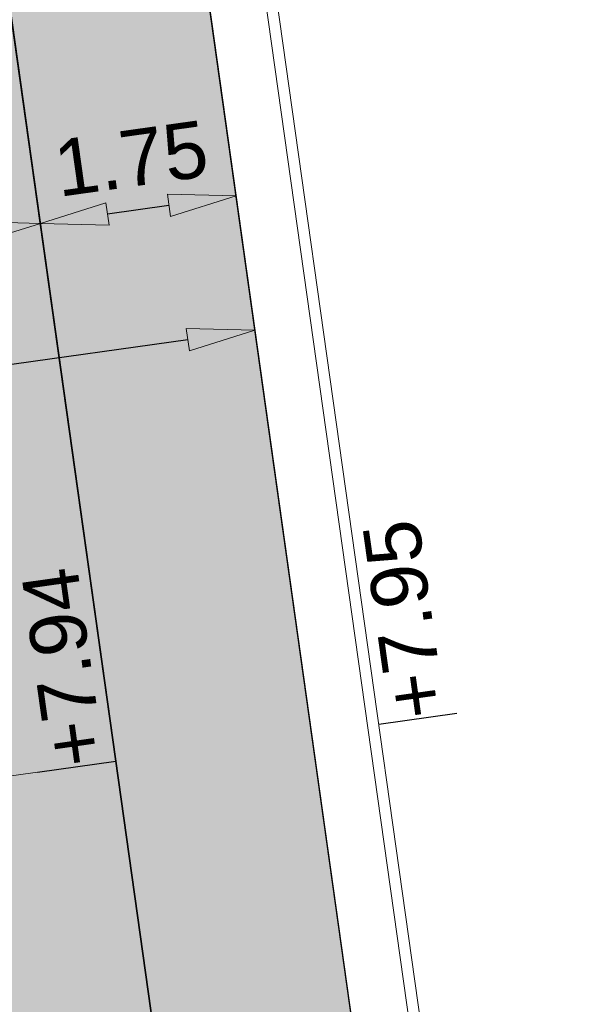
# Model space of a CAD drawing. Extents: x 98477 to 100410, y 398052 to 398969.
# Tile 311 of 374: x 98791.36 to 98796.46, y 398452.32 to 398461.04. Entities that reach past the tile are written whole.
import ezdxf
from ezdxf.enums import TextEntityAlignment as Align

# ---------------------------------------------------------------- set-up
doc = ezdxf.new("R2010")
doc.units = 0
doc.linetypes.add('AL-NUTSTRACE', pattern=[17, 5, -3.5, 0, -3.5, 5])
for name, color, linetype, lineweight in [('N-KO-kantbegrenzing grondwerk', 70, 'Continuous', 25), ('N-KO-kantverharding', 2, 'Continuous', 25), ("N-VH-arcering 'MAT' grijs 251", 251, 'Continuous', 18), ('N-VH-arcering printbeton', 8, 'Continuous', 9), ('X-AL-hoogtelijn - Niv 1', 1, 'AL-HOOGTELIJN', 18), ('X-AL-maatvoering VERWERKT', 180, 'Continuous', 18), ('X-AL-nutstrace VERWERKT', 252, 'AL-NUTSTRACE', 18), ('X-AL-planthoogte VERWERKT', 180, 'Continuous', 25)]:
    doc.layers.add(name, color=color, linetype=linetype, lineweight=lineweight)
doc.layers.add('X-AL-contourlijnen', color=30, linetype='Continuous', plot=False)
doc.layers.add('X-AL-hulplijn', color=30, linetype='Continuous', plot=False)
doc.styles.add('CS Annotative', font='arial.ttf')
doc.styles.get("Standard").update_dxf_attribs({"font": 'txt.shx'})
doc.linetypes.add('AL-HOOGTELIJN', pattern='A,10,-1.5,["H",Standard,S=0.9,R=0,X=-0.3,Y=-0.45],-1.5,30', length=43)
doc.dimstyles.new('CS Annotative', dxfattribs={"dimtxt": 2.5, "dimasz": 3, "dimexe": 0.18, "dimexo": 0.0625, "dimgap": 1, "dimtad": 1, "dimzin": 3, "dimdsep": 46, "dimtxsty": 'CS Annotative', "dimblk": 'CS Dimensionpijl', "dimcen": 0, "dimse1": 1, "dimse2": 1, "dimclrd": 256, "dimclre": 256, "dimadec": 0, "dimazin": 0, "dimtm": 1e-09, "dimtfac": 1, "dimtdec": 0, "dimtofl": 0, "dimtmove": 1, "dimatfit": 1, "dimfxl": 1, "dimtfillclr": 256, "dimtolj": 1, "dimtzin": 3, "dimarcsym": 0})

# ---------------------------------------------------------------- blocks, each defined once
blk = doc.blocks.new('*U191')
at = {"layer": 'X-AL-hulplijn', "flags": 128}
blk.add_lwpolyline([(0.346593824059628, 0.04871058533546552), (-0.3465938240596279, -0.0487105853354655)], dxfattribs=at)
at = {"layer": 'X-AL-planthoogte VERWERKT', "linetype": 'Continuous', "style": 'CS Annotative'}
blk.add_attdef('HOOGTE-RECHTS', text='', height=0.4999999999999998, rotation=277.9999999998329, dxfattribs=at).set_placement((-5.820766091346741e-11, -1.223872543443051e-21), align=Align.MIDDLE_LEFT)
blk = doc.blocks.new('CS Dimensionpijl')
h = blk.add_hatch(color=256)
h.dxf.hatch_style = 1
h.paths.add_polyline_path([(-1, -0.1666666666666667), (0, 0), (-1, 0.1666666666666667)])
at = {"flags": 128}
blk.add_lwpolyline([(0, 0.5), (0, -0.5)], dxfattribs=at)
blk.add_lwpolyline([(-1, -0.1666666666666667), (0, 0), (-1, 0.1666666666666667)], close=True, dxfattribs=at)
blk = doc.blocks.new('*D991')
at = {"layer": 'X-AL-maatvoering VERWERKT', "linetype": 'Continuous', "lineweight": -2, "transparency": 16777216}
blk.add_line((98786.688316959, 398458.5504986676), (98790.9464696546, 398459.1489430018), dxfattribs=at)
at = {"layer": 'X-AL-maatvoering VERWERKT', "lineweight": -2, "transparency": 16777216, "xscale": 0.6000000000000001, "yscale": 0.6000000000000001, "zscale": 0.6000000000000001}
for p, rotation in [((98791.54063049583, 398459.2324468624), 8.000000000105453), ((98786.09415611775, 398458.4669948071), 188.0000000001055)]:
    blk.add_blockref('CS Dimensionpijl', p, dxfattribs=dict(at, rotation=rotation))
at = {"layer": 'X-AL-maatvoering VERWERKT', "color": 0, "transparency": 16777216, "insert": (98788.75402967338, 398459.3005765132), "char_height": 0.5, "attachment_point": 5, "rotation": 8.000000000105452, "style": 'CS Annotative'}
blk.add_mtext('\\A1;5.50', dxfattribs=at)
blk = doc.blocks.new('*D992')
at = {"layer": 'X-AL-maatvoering VERWERKT', "linetype": 'Continuous', "lineweight": -2, "transparency": 16777216}
blk.add_line((98792.13479133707, 398459.315950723), (98792.67943877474, 398459.3924959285), dxfattribs=at)
at = {"layer": 'X-AL-maatvoering VERWERKT', "lineweight": -2, "transparency": 16777216, "xscale": 0.6000000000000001, "yscale": 0.6000000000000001, "zscale": 0.6000000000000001}
for p, rotation in [((98793.27359961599, 398459.4759997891), 8.000000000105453), ((98791.54063049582, 398459.2324468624), 188.0000000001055)]:
    blk.add_blockref('CS Dimensionpijl', p, dxfattribs=dict(at, rotation=rotation))
at = {"layer": 'X-AL-maatvoering VERWERKT', "color": 0, "transparency": 16777216, "insert": (98792.34375142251, 398459.8050790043), "char_height": 0.5, "attachment_point": 5, "rotation": 8.000000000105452, "style": 'CS Annotative'}
blk.add_mtext('\\A1;1.75', dxfattribs=at)
blk = doc.blocks.new('*D1158')
at = {"layer": 'X-AL-maatvoering VERWERKT', "linetype": 'Continuous', "lineweight": -2, "transparency": 16777216}
blk.add_line((98783.14181942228, 398456.8402778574), (98792.84644649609, 398458.2041742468), dxfattribs=at)
at = {"layer": 'X-AL-maatvoering VERWERKT', "lineweight": -2, "transparency": 16777216, "xscale": 0.6000000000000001, "yscale": 0.6000000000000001, "zscale": 0.6000000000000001}
for p, rotation in [((98793.44060733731, 398458.2876781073), 7.99999999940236), ((98782.54765858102, 398456.7567739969), 187.9999999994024)]:
    blk.add_blockref('CS Dimensionpijl', p, dxfattribs=dict(at, rotation=rotation))
at = {"layer": 'X-AL-maatvoering VERWERKT', "color": 0, "transparency": 16777216, "insert": (98788.92103739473, 398458.1122548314), "char_height": 0.5, "attachment_point": 5, "rotation": 7.99999999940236, "style": 'CS Annotative'}
blk.add_mtext('\\A1;11.00', dxfattribs=at)

msp = doc.modelspace()

# ---------------------------------------------------------------- hatches: boundary and pattern name
at = {"layer": "N-VH-arcering 'MAT' grijs 251"}
h = msp.add_hatch(color=256, dxfattribs=at)
h.dxf.hatch_style = 1
edge = h.paths.add_edge_path()
edge.add_line((98801.70985258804, 398275.5025756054), (98759.07881222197, 398269.5111736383))
edge.add_arc((98758.55691309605, 398273.2246788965), 3.749999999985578, 188.0000000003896, 277.9999999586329, ccw=False)
edge.add_line((98754.84340783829, 398272.7027797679), (98754.7320693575, 398273.4949942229))
edge.add_arc((98759.43584268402, 398274.1560664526), 4.75000000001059, 98.00000000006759, 188.0000000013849, ccw=False)
edge.add_line((98758.77477045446, 398278.859839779), (98802.64364589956, 398285.0252081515))
edge.add_arc((98800.79960231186, 398298.1462600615), 13.24999999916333, 278.0000000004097, 315.3695932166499)
edge.add_arc((98814.32101528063, 398284.7981743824), 5.750000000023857, 97.99999999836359, 135.3695932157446, ccw=False)
edge.add_line((98813.52076995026, 398290.4922157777), (98817.94515990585, 398291.114023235))
edge.add_arc((98818.74540523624, 398285.4199818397), 5.750000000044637, 8.00000000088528, 97.99999999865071, ccw=False)
edge.add_line((98824.43944663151, 398286.2202271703), (98832.12180180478, 398231.5574297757))
edge.add_arc((98824.4472242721, 398230.4788382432), 7.74999999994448, -36.90337989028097, 8.000000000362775, ccw=False)
edge.add_line((98830.64450586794, 398225.8252159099), (98822.02531955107, 398214.3469478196))
edge.add_arc((98828.62242576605, 398209.3930917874), 8.249999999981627, 143.0966201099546, 188.000000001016)
edge.add_line((98820.45271419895, 398208.2449137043), (98820.95212056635, 398204.6914527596))
edge.add_line((98820.95212056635, 398204.6914527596), (98824.98814049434, 398175.9736787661))
edge.add_line((98824.98814049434, 398175.9736787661), (98826.34507822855, 398166.3185650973))
edge.add_arc((98829.56344945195, 398166.7708776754), 3.249999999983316, 187.9999999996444, 277.9999999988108)
edge.add_line((98830.01576203, 398163.552506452), (98845.49611657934, 398165.7281284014))
edge.add_line((98845.49611657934, 398165.7281284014), (98850.05134969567, 398166.3683246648))
edge.add_line((98850.05134969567, 398166.3683246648), (98871.26042709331, 398169.349066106))
edge.add_line((98871.26042709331, 398169.349066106), (98879.77673248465, 398170.5459547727))
edge.add_line((98879.77673248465, 398170.5459547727), (98895.91810200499, 398172.8144763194))
edge.add_line((98895.91810200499, 398172.8144763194), (98895.01347684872, 398179.2512187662))
edge.add_line((98895.01347684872, 398179.2512187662), (98835.84495974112, 398170.9356259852))
edge.add_arc((98835.18388751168, 398175.6393993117), 4.749999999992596, 188.0000000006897, 277.9999999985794, ccw=False)
edge.add_line((98830.48011418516, 398174.9783270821), (98825.97718274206, 398207.0183491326))
edge.add_arc((98833.65176027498, 398208.096940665), 7.750000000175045, 143.0966201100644, 188.0000000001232, ccw=False)
edge.add_line((98827.4544786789, 398212.7505629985), (98836.07366499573, 398224.2288310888))
edge.add_arc((98829.47655878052, 398229.1826871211), 8.250000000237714, 323.096620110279, 367.9999999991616)
edge.add_line((98837.64627034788, 398230.3308652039), (98837.34238794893, 398232.4931008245))
edge.add_line((98837.34238794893, 398232.4931008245), (98837.34238780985, 398232.493100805))
edge.add_line((98837.34238780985, 398232.493100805), (98829.68786739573, 398286.9578446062))
edge.add_arc((98835.38190879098, 398287.7580899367), 5.749999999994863, 97.99999999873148, 188.0000000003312, ccw=False)
edge.add_line((98834.58166346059, 398293.452131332), (98882.50500414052, 398300.1873176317))
edge.add_arc((98883.61838894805, 398292.2651730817), 8.000000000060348, 11.632034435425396, 97.9999999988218, ccw=False)
edge.add_line((98891.45409032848, 398293.8781776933), (98890.9995, 398296.0865))
edge.add_line((98890.9995, 398296.0865), (98889.023, 398305.688))
edge.add_line((98889.023, 398305.688), (98888.557, 398307.974))
edge.add_line((98888.557, 398307.974), (98887.38477368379, 398314.7597044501))
edge.add_arc((98879.50153614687, 398313.3978799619), 8.00000000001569, -82.00000000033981, 9.801079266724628, ccw=False)
edge.add_line((98880.6149209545, 398305.475735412), (98872.94460748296, 398304.3977431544))
edge.add_arc((98872.42270835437, 398308.1112484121), 3.749999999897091, 189.4265010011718, 278.00000000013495, ccw=False)
edge.add_arc((92946.7354543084, 397324.3039467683), 6003.049999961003, 9.42650100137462, 10.61166010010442)
edge.add_line((98847.1206531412, 398429.7738954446), (98842.31285519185, 398429.0982035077))
edge.add_arc((92946.7354539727, 397324.3039467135), 5998.200000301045, 9.428546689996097, 10.613773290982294, ccw=False)
edge.add_arc((98860.08948650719, 398306.4687901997), 3.840166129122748, -81.43407539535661, 6.657381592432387, ccw=False)
edge.add_line((98860.66146879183, 398302.6714605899), (98847.18483033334, 398300.7774425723))
edge.add_line((98847.18483033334, 398300.7774425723), (98842.62959721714, 398300.1372463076))
edge.add_line((98842.62959721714, 398300.1372463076), (98820.15051205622, 398296.9780169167))
edge.add_arc((98819.35026672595, 398302.672058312), 5.749999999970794, 187.9999999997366, 277.99999999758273, ccw=False)
edge.add_line((98813.65622533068, 398301.8718129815), (98812.30624625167, 398311.4774132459))
edge.add_line((98812.30624625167, 398311.4774132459), (98811.1093575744, 398319.9937186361))
edge.add_line((98811.1093575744, 398319.9937186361), (98809.24443803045, 398333.2633107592))
edge.add_line((98809.24443803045, 398333.2633107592), (98808.67382831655, 398337.3234098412))
edge.add_line((98808.67382831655, 398337.3234098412), (98807.71353391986, 398344.1562595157))
edge.add_line((98807.71353391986, 398344.1562595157), (98807.70657526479, 398344.2057729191))
edge.add_line((98807.70657526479, 398344.2057729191), (98811.66764753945, 398344.7624653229))
edge.add_line((98811.66764753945, 398344.7624653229), (98829.49247277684, 398347.2675811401))
edge.add_line((98829.49247277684, 398347.2675811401), (98831.96814294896, 398347.6155138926))
edge.add_line((98831.96814294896, 398347.6155138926), (98831.06351779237, 398354.0522563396))
edge.add_line((98831.06351779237, 398354.0522563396), (98828.58784762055, 398353.704323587))
edge.add_line((98828.58784762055, 398353.704323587), (98810.76302238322, 398351.1992077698))
edge.add_line((98810.76302238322, 398351.1992077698), (98806.80195010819, 398350.6425153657))
edge.add_line((98806.80195010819, 398350.6425153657), (98806.79499145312, 398350.6920287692))
edge.add_line((98806.79499145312, 398350.6920287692), (98805.14616655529, 398362.4240275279))
edge.add_line((98805.14616655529, 398362.4240275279), (98805.04836903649, 398363.119893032))
edge.add_line((98805.04836903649, 398363.119893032), (98803.99065346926, 398370.6459303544))
edge.add_line((98803.99065346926, 398370.6459303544), (98802.48758397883, 398381.3408254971))
edge.add_line((98802.48758397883, 398381.3408254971), (98801.4298684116, 398388.8668628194))
edge.add_line((98801.4298684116, 398388.8668628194), (98799.92679892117, 398399.561757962))
edge.add_line((98799.92679892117, 398399.561757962), (98798.86908335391, 398407.0877952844))
edge.add_line((98798.86908335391, 398407.0877952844), (98797.36601386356, 398417.7826904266))
edge.add_line((98797.36601386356, 398417.7826904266), (98796.79540414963, 398421.8427895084))
edge.add_line((98796.79540414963, 398421.8427895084), (98795.88382033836, 398428.3290453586))
edge.add_line((98795.88382033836, 398428.3290453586), (98795.87686168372, 398428.3785587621))
edge.add_line((98795.87686168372, 398428.3785587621), (98799.83793395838, 398428.9352511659))
edge.add_line((98799.83793395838, 398428.9352511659), (98817.66275919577, 398431.4403669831))
edge.add_line((98817.66275919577, 398431.4403669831), (98820.13842936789, 398431.7882997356))
edge.add_line((98820.13842936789, 398431.7882997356), (98819.2338042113, 398438.2250421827))
edge.add_line((98819.2338042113, 398438.2250421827), (98816.75813403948, 398437.87710943))
edge.add_line((98816.75813403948, 398437.87710943), (98798.93330880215, 398435.3719936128))
edge.add_line((98798.93330880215, 398435.3719936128), (98794.9722365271, 398434.8153012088))
edge.add_line((98794.9722365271, 398434.8153012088), (98794.96527787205, 398434.8648146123))
edge.add_line((98794.96527787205, 398434.8648146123), (98793.37870452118, 398446.1538705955))
edge.add_line((98793.37870452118, 398446.1538705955), (98792.73850825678, 398450.7091037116))
edge.add_line((98792.73850825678, 398450.7091037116), (98789.33816684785, 398474.9037900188))
edge.add_line((98789.33816684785, 398474.9037900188), (98783.89169246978, 398474.1383379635))
edge.add_line((98783.89169246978, 398474.1383379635), (98786.76317609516, 398453.7066703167))
edge.add_arc((98782.05940276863, 398453.0455980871), 4.750000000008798, -82.0000000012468, 7.999999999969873, ccw=False)
edge.add_line((98782.72047499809, 398448.3418247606), (98773.11487473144, 398446.9918456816))
edge.add_line((98773.11487473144, 398446.9918456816), (98764.5985693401, 398445.7949570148))
edge.add_line((98764.5985693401, 398445.7949570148), (98743.40683266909, 398442.8166526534))
edge.add_line((98743.40683266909, 398442.8166526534), (98734.89052727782, 398441.6197639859))
edge.add_line((98734.89052727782, 398441.6197639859), (98611.80020633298, 398424.3205475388))
edge.add_line((98611.80020633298, 398424.3205475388), (98607.65702311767, 398453.8008279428))
edge.add_arc((98611.6373665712, 398454.1216500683), 3.993251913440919, 101.39182936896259, 184.6081706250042, ccw=False)
edge.add_line((98610.84862924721, 398458.0362323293), (98611.83889731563, 398458.1754054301))
edge.add_line((98611.83889731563, 398458.1754054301), (98639.5664032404, 398462.0722522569))
edge.add_line((98639.5664032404, 398462.0722522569), (98641.54693937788, 398462.3505984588))
edge.add_line((98641.54693937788, 398462.3505984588), (98659.37176461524, 398464.8557142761))
edge.add_line((98659.37176461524, 398464.8557142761), (98661.84743478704, 398465.2036470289))
edge.add_line((98661.84743478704, 398465.2036470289), (98660.94280963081, 398471.6403894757))
edge.add_line((98660.94280963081, 398471.6403894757), (98649.90132066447, 398470.0886093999))
edge.add_line((98649.90132066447, 398470.0886093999), (98624.64948491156, 398466.5396953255))
edge.add_line((98624.64948491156, 398466.5396953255), (98622.66894877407, 398466.2613491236))
edge.add_line((98622.66894877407, 398466.2613491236), (98604.84412353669, 398463.7562333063))
edge.add_line((98604.84412353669, 398463.7562333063), (98602.86358739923, 398463.4778871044))
edge.add_line((98602.86358739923, 398463.4778871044), (98594.9414428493, 398462.3645022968))
edge.add_line((98594.9414428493, 398462.3645022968), (98576.27488975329, 398459.7410893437))
edge.add_line((98576.27488975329, 398459.7410893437), (98577.17951490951, 398453.3043468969))
edge.add_line((98577.17951490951, 398453.3043468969), (98578.1697829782, 398453.4435199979))
edge.add_line((98578.1697829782, 398453.4435199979), (98598.47059208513, 398456.2943364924))
edge.add_arc((98598.79151287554, 398452.3139562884), 3.993296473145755, 11.424909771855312, 94.60953932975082, ccw=False)
edge.add_line((98602.70568277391, 398453.1049624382), (98606.84886598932, 398423.6246820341))
edge.add_line((98606.84886598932, 398423.6246820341), (98548.81915716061, 398415.4691383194))
edge.add_arc((98548.15808493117, 398420.172911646), 4.750000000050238, 188.0000000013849, 277.99999999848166, ccw=False)
edge.add_line((98543.45431160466, 398419.5118394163), (98539.76818545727, 398445.7399897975))
edge.add_line((98539.76818545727, 398445.7399897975), (98538.97597100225, 398445.6286513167))
edge.add_line((98538.97597100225, 398445.6286513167), (98538.73241807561, 398447.361620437))
edge.add_line((98538.73241807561, 398447.361620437), (98534.77134580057, 398446.8049280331))
edge.add_line((98534.77134580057, 398446.8049280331), (98536.52992450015, 398434.2919904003))
edge.add_line((98536.52992450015, 398434.2919904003), (98537.17012076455, 398429.7367572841))
edge.add_line((98537.17012076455, 398429.7367572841), (98538.39484405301, 398421.0223982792))
edge.add_line((98538.39484405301, 398421.0223982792), (98539.03504031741, 398416.467165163))
edge.add_line((98539.03504031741, 398416.467165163), (98541.02521566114, 398402.30633178))
edge.add_line((98541.02521566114, 398402.30633178), (98541.66541192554, 398397.7510986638))
edge.add_line((98541.66541192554, 398397.7510986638), (98543.65558726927, 398383.5902652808))
edge.add_line((98543.65558726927, 398383.5902652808), (98544.29578353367, 398379.0350321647))
edge.add_line((98544.29578353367, 398379.0350321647), (98545.60401068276, 398369.7265123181))
edge.add_arc((98543.87104156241, 398369.4829593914), 1.750000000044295, -82.00000000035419, 7.99999999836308, ccw=False)
edge.add_line((98544.11459448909, 398367.7499902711), (98522.47723718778, 398364.7090580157))
edge.add_line((98522.47723718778, 398364.7090580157), (98523.21485462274, 398359.4606372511))
edge.add_line((98523.21485462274, 398359.4606372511), (98545.05026553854, 398362.5294041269))
edge.add_line((98545.05026553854, 398362.5294041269), (98549.60549865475, 398363.1696003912))
edge.add_line((98549.60549865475, 398363.1696003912), (98564.16243926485, 398365.2154449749))
edge.add_arc((98564.82351149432, 398360.5116716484), 4.749999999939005, 8.000000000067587, 97.99999999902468, ccw=False)
edge.add_line((98569.5272848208, 398361.172743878), (98576.49985717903, 398311.5603136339))
edge.add_arc((98571.7960838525, 398310.8992414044), 4.749999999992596, -82.0000000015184, 7.999999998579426, ccw=False)
edge.add_line((98572.45715608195, 398306.1954680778), (98563.84182388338, 398304.9846620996))
edge.add_line((98563.84182388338, 398304.9846620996), (98559.28659076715, 398304.3444658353))
edge.add_line((98559.28659076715, 398304.3444658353), (98541.0161448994, 398301.7767221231))
edge.add_line((98541.0161448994, 398301.7767221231), (98541.7537623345, 398296.5283013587))
edge.add_line((98541.7537623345, 398296.5283013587), (98553.88454617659, 398298.2331718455))
edge.add_arc((98554.12809910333, 398296.5002027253), 1.749999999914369, 7.999999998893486, 98.0000000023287, ccw=False)
edge.add_line((98555.86106822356, 398296.7437556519), (98557.35022040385, 398286.1478873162))
edge.add_line((98557.35022040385, 398286.1478873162), (98557.99041666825, 398281.5926542))
edge.add_line((98557.99041666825, 398281.5926542), (98560.13368242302, 398266.3425259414))
edge.add_line((98560.13368242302, 398266.3425259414), (98560.77387868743, 398261.7872928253))
edge.add_line((98560.77387868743, 398261.7872928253), (98562.9171444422, 398246.5371645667))
edge.add_line((98562.9171444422, 398246.5371645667), (98563.5573407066, 398241.9819314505))
edge.add_line((98563.5573407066, 398241.9819314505), (98565.70060646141, 398226.7318031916))
edge.add_line((98565.70060646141, 398226.7318031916), (98566.34080272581, 398222.1765700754))
edge.add_line((98566.34080272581, 398222.1765700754), (98567.56552601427, 398213.4622110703))
edge.add_line((98567.56552601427, 398213.4622110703), (98568.20572227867, 398208.9069779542))
edge.add_line((98568.20572227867, 398208.9069779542), (98576.53105717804, 398149.6691420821))
edge.add_line((98576.53105717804, 398149.6691420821), (98576.55610833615, 398149.4908938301))
edge.add_line((98576.55610833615, 398149.4908938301), (98535.4599834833, 398143.7152101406))
edge.add_line((98535.4599834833, 398143.7152101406), (98536.3465161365, 398137.4072025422))
edge.add_line((98536.3465161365, 398137.4072025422), (98537.33678420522, 398137.5463756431))
edge.add_line((98537.33678420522, 398137.5463756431), (98577.44264098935, 398143.1828862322))
edge.add_line((98577.44264098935, 398143.1828862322), (98578.76478544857, 398133.7753395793))
edge.add_line((98578.76478544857, 398133.7753395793), (98538.65892866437, 398128.1388289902))
edge.add_line((98538.65892866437, 398128.1388289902), (98537.66866059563, 398127.9996558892))
edge.add_line((98537.66866059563, 398127.9996558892), (98538.57328575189, 398121.5629134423))
edge.add_line((98538.57328575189, 398121.5629134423), (98579.66941060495, 398127.3385971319))
edge.add_line((98579.66941060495, 398127.3385971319), (98579.67636925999, 398127.2890837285))
edge.add_line((98579.67636925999, 398127.2890837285), (98580.7660946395, 398119.5352847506))
edge.add_line((98580.7660946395, 398119.5352847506), (98582.57534495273, 398106.6617998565))
edge.add_line((98582.57534495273, 398106.6617998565), (98583.06245080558, 398103.1958616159))
edge.add_line((98583.06245080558, 398103.1958616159), (98584.87170111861, 398090.3223767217))
edge.add_line((98584.87170111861, 398090.3223767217), (98585.35880697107, 398086.8564384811))
edge.add_line((98585.35880697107, 398086.8564384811), (98587.16805728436, 398073.9829535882))
edge.add_line((98587.16805728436, 398073.9829535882), (98588.14928671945, 398067.0011433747))
edge.add_arc((98585.92118356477, 398066.6880038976), 2.249999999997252, -71.05267843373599, 7.999999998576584, ccw=False)
edge.add_line((98586.6517556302, 398064.5599145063), (98587.08769329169, 398064.7095716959))
edge.add_line((98587.08769329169, 398064.7095716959), (98595.76511800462, 398067.6885274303))
edge.add_line((98595.76511800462, 398067.6885274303), (98596.09256923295, 398067.8009412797))
edge.add_arc((98595.36199716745, 398069.9290306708), 2.249999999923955, 187.9999999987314, 288.947321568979, ccw=False)
edge.add_line((98593.13389401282, 398069.6158911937), (98582.46560133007, 398145.5247379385))
edge.add_arc((98587.16937465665, 398146.1858101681), 4.750000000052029, 98.00000000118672, 187.9999999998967, ccw=False)
edge.add_line((98586.50830242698, 398150.8895834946), (98609.06670264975, 398154.0599598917))
edge.add_line((98609.06670264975, 398154.0599598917), (98621.30783352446, 398156.2004915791))
edge.add_line((98621.30783352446, 398156.2004915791), (98618.71337939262, 398174.6609919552))
edge.add_line((98618.71337939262, 398174.6609919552), (98600.88855415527, 398172.155876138))
edge.add_line((98600.88855415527, 398172.155876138), (98602.70587460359, 398159.2249692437))
edge.add_line((98602.70587460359, 398159.2249692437), (98585.67326382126, 398156.8311919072))
edge.add_arc((98585.08617653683, 398161.633146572), 4.837710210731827, 189.0296070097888, 276.97039299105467, ccw=False)
edge.add_line((98580.30841826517, 398160.8738930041), (98573.6350680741, 398208.3572469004))
edge.add_line((98573.6350680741, 398208.3572469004), (98572.71652560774, 398214.8930161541))
edge.add_line((98572.71652560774, 398214.8930161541), (98570.01656744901, 398234.1042166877))
edge.add_line((98570.01656744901, 398234.1042166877), (98569.09802498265, 398240.6399859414))
edge.add_line((98569.09802498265, 398240.6399859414), (98568.63179509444, 398243.9573839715))
edge.add_line((98568.63179509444, 398243.9573839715), (98568.16556520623, 398247.2747820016))
edge.add_arc((98572.86933853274, 398247.9358542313), 4.74999999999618, 98.00000000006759, 188.0000000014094, ccw=False)
edge.add_line((98572.20826630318, 398252.6396275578), (98597.85620928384, 398256.2442108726))
edge.add_line((98597.85620928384, 398256.2442108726), (98604.39197853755, 398257.1627533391))
edge.add_line((98604.39197853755, 398257.1627533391), (98619.64210679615, 398259.3060190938))
edge.add_line((98619.64210679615, 398259.3060190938), (98626.17787604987, 398260.2245615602))
edge.add_line((98626.17787604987, 398260.2245615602), (98639.44746817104, 398262.089481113))
edge.add_line((98639.44746817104, 398262.089481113), (98639.4969815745, 398262.096439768))
edge.add_line((98639.4969815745, 398262.096439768), (98640.05367397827, 398258.1353674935))
edge.add_line((98640.05367397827, 398258.1353674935), (98641.8629242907, 398245.2618825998))
edge.add_line((98641.8629242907, 398245.2618825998), (98642.14127049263, 398243.2813464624))
edge.add_line((98642.14127049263, 398243.2813464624), (98643.25465530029, 398235.3592019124))
edge.add_line((98643.25465530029, 398235.3592019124), (98644.5767997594, 398225.9516552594))
edge.add_line((98644.5767997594, 398225.9516552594), (98646.03811731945, 398215.5538405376))
edge.add_line((98646.03811731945, 398215.5538405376), (98646.38605007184, 398213.0781703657))
edge.add_line((98646.38605007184, 398213.0781703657), (98652.82279251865, 398213.9827955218))
edge.add_line((98652.82279251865, 398213.9827955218), (98652.47485976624, 398216.4584656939))
edge.add_line((98652.47485976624, 398216.4584656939), (98651.70940771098, 398221.904940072))
edge.add_line((98651.70940771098, 398221.904940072), (98651.43106150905, 398223.8854762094))
edge.add_line((98651.43106150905, 398223.8854762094), (98649.62181119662, 398236.758961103))
edge.add_line((98649.62181119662, 398236.758961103), (98649.34346499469, 398238.7394972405))
edge.add_line((98649.34346499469, 398238.7394972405), (98646.49041642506, 398259.0399926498))
edge.add_line((98646.49041642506, 398259.0399926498), (98645.93372402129, 398263.0010649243))
edge.add_line((98645.93372402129, 398263.0010649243), (98645.98323742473, 398263.0080235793))
edge.add_line((98645.98323742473, 398263.0080235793), (98654.39783815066, 398264.1906185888))
edge.add_line((98654.39783815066, 398264.1906185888), (98722.62535253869, 398273.7793704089))
edge.add_line((98722.62535253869, 398273.7793704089), (98731.14165792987, 398274.9762590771))
edge.add_line((98731.14165792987, 398274.9762590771), (98743.97026282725, 398276.7792019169))
edge.add_arc((98744.55735011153, 398271.9772472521), 4.837710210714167, 9.02960700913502, 96.9703929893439, ccw=False)
edge.add_line((98749.33510838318, 398272.73650082), (98750.7268393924, 398262.8338201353))
edge.add_line((98750.7268393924, 398262.8338201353), (98752.41029510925, 398263.0704144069))
edge.add_line((98752.41029510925, 398263.0704144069), (98756.96552822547, 398263.7106106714))
edge.add_line((98756.96552822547, 398263.7106106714), (98772.21565648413, 398265.8538764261))
edge.add_line((98772.21565648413, 398265.8538764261), (98776.77088960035, 398266.4940726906))
edge.add_line((98776.77088960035, 398266.4940726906), (98795.98209013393, 398269.1940308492))
edge.add_line((98795.98209013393, 398269.1940308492), (98800.53732325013, 398269.8342271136))
edge.add_line((98800.53732325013, 398269.8342271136), (98802.46834598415, 398270.1056146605))
edge.add_line((98802.46834598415, 398270.1056146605), (98801.70985258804, 398275.5025756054))
edge = h.paths.add_edge_path(flags=16)
edge.add_line((98744.0622075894, 398333.4636472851), (98751.98435213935, 398334.5770320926))
edge.add_line((98751.98435213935, 398334.5770320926), (98753.96600319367, 398334.8555349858))
edge.add_line((98753.96600319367, 398334.8555349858), (98764.36270300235, 398336.316695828))
edge.add_line((98764.36270300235, 398336.316695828), (98764.36270299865, 398336.3166958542))
edge.add_line((98764.36270299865, 398336.3166958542), (98766.34323913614, 398336.5950420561))
edge.add_line((98766.34323913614, 398336.5950420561), (98774.26538368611, 398337.7084268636))
edge.add_line((98774.26538368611, 398337.7084268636), (98774.24729118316, 398337.8371617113))
edge.add_line((98774.24729118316, 398337.8371617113), (98802.48973650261, 398341.8063785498))
edge.add_line((98802.48973650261, 398341.8063785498), (98803.0185942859, 398338.0433598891))
edge.add_line((98803.0185942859, 398338.0433598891), (98808.47417984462, 398299.2248515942))
edge.add_arc((98800.79960231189, 398298.1462600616), 7.750000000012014, -82.00000000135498, 8.000000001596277, ccw=False)
edge.add_line((98801.87819384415, 398290.4716825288), (98771.96746476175, 398286.2680036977))
edge.add_line((98771.96746476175, 398286.2680036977), (98767.41223164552, 398285.6278074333))
edge.add_line((98767.41223164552, 398285.6278074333), (98755.13290759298, 398283.9020609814))
edge.add_line((98755.13290759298, 398283.9020609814), (98746.61660220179, 398282.7051723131))
edge.add_line((98746.61660220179, 398282.7051723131), (98730.37620587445, 398280.4227334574))
edge.add_line((98730.37620587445, 398280.4227334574), (98721.85990048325, 398279.2258447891))
edge.add_line((98721.85990048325, 398279.2258447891), (98654.3282516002, 398269.7348904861))
edge.add_arc((98653.66717937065, 398274.4386638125), 4.749999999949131, 187.9999999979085, 277.9999999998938, ccw=False)
edge.add_line((98648.96340604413, 398273.7775915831), (98644.1340994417, 398308.1398935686))
edge.add_line((98644.1340994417, 398308.1398935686), (98642.93721077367, 398316.6561989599))
edge.add_line((98642.93721077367, 398316.6561989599), (98640.29988051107, 398335.4217788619))
edge.add_line((98640.29988051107, 398335.4217788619), (98638.12129075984, 398335.1155980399))
edge.add_line((98638.12129075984, 398335.1155980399), (98637.23004949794, 398334.990342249))
edge.add_line((98637.23004949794, 398334.990342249), (98635.05145974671, 398334.6841614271))
edge.add_line((98635.05145974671, 398334.6841614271), (98635.74036659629, 398329.7823344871))
edge.add_line((98635.74036659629, 398329.7823344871), (98636.93725526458, 398321.266029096))
edge.add_line((98636.93725526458, 398321.266029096), (98638.384655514, 398310.967241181))
edge.add_line((98638.384655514, 398310.967241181), (98639.02485177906, 398306.4120080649))
edge.add_line((98639.02485177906, 398306.4120080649), (98641.16811753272, 398291.1618798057))
edge.add_line((98641.16811753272, 398291.1618798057), (98642.36500620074, 398282.6455744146))
edge.add_line((98642.36500620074, 398282.6455744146), (98643.71498527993, 398273.0399741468))
edge.add_arc((98639.01121195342, 398272.3789019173), 4.749999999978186, -82.00000000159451, 7.999999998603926, ccw=False)
edge.add_line((98639.67228418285, 398267.6751285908), (98619.32227537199, 398264.8151213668))
edge.add_line((98619.32227537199, 398264.8151213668), (98614.27190822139, 398264.1053385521))
edge.add_line((98614.27190822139, 398264.1053385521), (98593.92189940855, 398261.2453313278))
edge.add_arc((98593.26082717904, 398265.9491046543), 4.750000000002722, 188.0000000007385, 277.9999999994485, ccw=False)
edge.add_line((98588.55705385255, 398265.2880324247), (98581.77932383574, 398313.5140873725))
edge.add_line((98581.77932383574, 398313.5140873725), (98580.58243516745, 398322.0303927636))
edge.add_line((98580.58243516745, 398322.0303927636), (98575.23122943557, 398360.1062000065))
edge.add_line((98575.23122943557, 398360.1062000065), (98574.59103317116, 398364.6614331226))
edge.add_line((98574.59103317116, 398364.6614331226), (98572.66348572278, 398378.3766458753))
edge.add_line((98572.66348572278, 398378.3766458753), (98571.18825085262, 398388.8734874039))
edge.add_line((98571.18825085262, 398388.8734874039), (98568.51612731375, 398407.8866343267))
edge.add_arc((98573.21990064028, 398408.5477065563), 4.750000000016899, 97.9999999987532, 188.0000000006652, ccw=False)
edge.add_line((98572.55882841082, 398413.2514798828), (98607.11918401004, 398418.1086211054))
edge.add_line((98607.11918401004, 398418.1086211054), (98607.61431804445, 398418.1782076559))
edge.add_line((98607.61431804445, 398418.1782076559), (98611.58353488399, 398389.9357623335))
edge.add_line((98611.58353488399, 398389.9357623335), (98611.454800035, 398389.9176698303))
edge.add_line((98611.454800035, 398389.9176698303), (98613.2640503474, 398377.0441849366))
edge.add_line((98613.2640503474, 398377.0441849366), (98613.33363689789, 398376.5490509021))
edge.add_line((98613.33363689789, 398376.5490509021), (98626.20712179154, 398378.3583012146))
edge.add_line((98626.20712179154, 398378.3583012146), (98628.18765792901, 398378.6366474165))
edge.add_line((98628.18765792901, 398378.6366474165), (98636.10980247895, 398379.7500322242))
edge.add_line((98636.10980247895, 398379.7500322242), (98648.36932117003, 398381.4729952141))
edge.add_line((98648.36932117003, 398381.4729952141), (98647.4646960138, 398387.9097376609))
edge.add_line((98647.4646960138, 398387.9097376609), (98634.59121112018, 398386.1004873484))
edge.add_line((98634.59121112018, 398386.1004873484), (98632.49184281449, 398385.8054403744))
edge.add_line((98632.49184281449, 398385.8054403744), (98619.73719008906, 398384.0128908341))
edge.add_line((98619.73719008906, 398384.0128908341), (98617.50908693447, 398383.6997513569))
edge.add_line((98617.50908693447, 398383.6997513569), (98612.56565838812, 398418.8740731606))
edge.add_line((98612.56565838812, 398418.8740731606), (98613.06079242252, 398418.943659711))
edge.add_line((98613.06079242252, 398418.943659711), (98667.57504960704, 398426.6051389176))
edge.add_line((98667.57504960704, 398426.6051389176), (98722.08930679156, 398434.2666181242))
edge.add_line((98722.08930679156, 398434.2666181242), (98726.14940587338, 398434.8372278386))
edge.add_line((98726.14940587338, 398434.8372278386), (98759.42241298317, 398439.51344403))
edge.add_line((98759.42241298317, 398439.51344403), (98763.48251206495, 398440.084053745))
edge.add_line((98763.48251206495, 398440.084053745), (98783.48592705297, 398442.8953503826))
edge.add_arc((98784.14699928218, 398438.191577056), 4.750000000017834, 8.000000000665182, 97.99999999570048, ccw=False)
edge.add_line((98788.85077260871, 398438.8526492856), (98795.6145853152, 398390.7256211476))
edge.add_arc((98790.91081198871, 398390.064548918), 4.749999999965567, -82.00000000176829, 8.000000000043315, ccw=False)
edge.add_line((98791.57188421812, 398385.3607755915), (98787.36324492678, 398384.7692899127))
edge.add_line((98787.36324492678, 398384.7692899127), (98774.48976003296, 398382.9600396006))
edge.add_line((98774.48976003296, 398382.9600396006), (98766.12199485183, 398381.7840268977))
edge.add_line((98766.12199485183, 398381.7840268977), (98766.07248144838, 398381.7770682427))
edge.add_line((98766.07248144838, 398381.7770682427), (98764.94517930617, 398389.7982395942))
edge.add_line((98764.94517930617, 398389.7982395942), (98762.09213076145, 398410.0987350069))
edge.add_line((98762.09213076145, 398410.0987350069), (98761.95295766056, 398411.0890030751))
edge.add_line((98761.95295766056, 398411.0890030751), (98755.5162152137, 398410.1843779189))
edge.add_line((98755.5162152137, 398410.1843779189), (98755.65538831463, 398409.1941098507))
edge.add_line((98755.65538831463, 398409.1941098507), (98758.50843688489, 398388.893614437))
edge.add_line((98758.50843688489, 398388.893614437), (98759.63573900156, 398380.8724430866))
edge.add_line((98759.63573900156, 398380.8724430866), (98759.5862255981, 398380.8654844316))
edge.add_line((98759.5862255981, 398380.8654844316), (98748.79230364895, 398379.3484976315))
edge.add_line((98748.79230364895, 398379.3484976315), (98744.23707053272, 398378.7083013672))
edge.add_line((98744.23707053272, 398378.7083013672), (98741.31577972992, 398378.2977407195))
edge.add_line((98741.31577972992, 398378.2977407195), (98735.86930535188, 398377.532288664))
edge.add_line((98735.86930535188, 398377.532288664), (98732.94801454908, 398377.1217280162))
edge.add_line((98732.94801454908, 398377.1217280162), (98728.39278143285, 398376.4815317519))
edge.add_line((98728.39278143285, 398376.4815317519), (98718.31915239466, 398375.0657755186))
edge.add_arc((98720.44154218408, 398359.9641874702), 15.25000000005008, 97.9999999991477, 128.0000000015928)
edge.add_line((98711.052704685, 398371.9813514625), (98707.24934533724, 398369.0098414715))
edge.add_line((98707.24934533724, 398369.0098414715), (98710.51235115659, 398364.8333844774))
edge.add_line((98710.51235115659, 398364.8333844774), (98713.62044188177, 398367.261691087))
edge.add_arc((98721.25410813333, 398357.3241039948), 12.53110121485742, 99.37790491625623, 127.53006232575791, ccw=False)
edge.add_line((98719.21222162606, 398369.6877279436), (98728.55711414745, 398371.001066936))
edge.add_line((98728.55711414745, 398371.001066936), (98733.11234726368, 398371.6412632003))
edge.add_line((98733.11234726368, 398371.6412632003), (98743.90626921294, 398373.1582500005))
edge.add_line((98743.90626921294, 398373.1582500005), (98752.42257460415, 398374.3551386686))
edge.add_line((98752.42257460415, 398374.3551386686), (98763.21649655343, 398375.8721254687))
edge.add_line((98763.21649655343, 398375.8721254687), (98767.77172966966, 398376.512321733))
edge.add_line((98767.77172966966, 398376.512321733), (98793.32064568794, 398380.102987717))
edge.add_arc((98793.7681908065, 398376.2908113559), 3.838357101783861, 9.304190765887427, 96.69580920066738, ccw=False)
edge.add_line((98797.55605007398, 398376.9113815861), (98799.60189465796, 398362.3544409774))
edge.add_line((98799.60189465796, 398362.3544409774), (98801.64078058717, 398347.8470137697))
edge.add_line((98801.64078058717, 398347.8470137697), (98801.71036713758, 398347.3518797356))
edge.add_line((98801.71036713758, 398347.3518797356), (98773.46792181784, 398343.3826628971))
edge.add_line((98773.46792181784, 398343.3826628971), (98773.36075853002, 398344.1451693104))
edge.add_line((98773.36075853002, 398344.1451693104), (98770.8850883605, 398343.7972365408))
edge.add_line((98770.8850883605, 398343.7972365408), (98758.01160346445, 398341.9879862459))
edge.add_line((98758.01160346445, 398341.9879862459), (98756.03106732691, 398341.7096400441))
edge.add_line((98756.03106732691, 398341.7096400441), (98743.15758242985, 398339.900389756))
edge.add_line((98743.15758242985, 398339.900389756), (98743.15758243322, 398339.9003897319))
edge.add_line((98743.15758243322, 398339.9003897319), (98742.16731436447, 398339.761216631))
edge.add_line((98742.16731436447, 398339.761216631), (98743.07193952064, 398333.3244741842))
edge.add_line((98743.07193952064, 398333.3244741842), (98744.0622075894, 398333.4636472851))
edge = h.paths.add_edge_path(flags=16)
edge.add_line((98545.99047331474, 398402.9031704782), (98545.73996173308, 398404.6856530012))
edge.add_arc((98550.44373505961, 398405.3467252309), 4.750000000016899, 98.00000000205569, 188.0000000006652, ccw=False)
edge.add_line((98549.78266282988, 398410.0504985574), (98557.70480737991, 398411.1638833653))
edge.add_arc((98558.36587960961, 398406.4601100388), 4.750000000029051, 8.000000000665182, 98.00000000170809, ccw=False)
edge.add_line((98563.06965293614, 398407.1211822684), (98563.35495779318, 398405.0911327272))
edge.add_line((98563.35495779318, 398405.0911327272), (98565.09462155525, 398392.7127818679))
edge.add_line((98565.09462155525, 398392.7127818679), (98565.44255430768, 398390.237111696))
edge.add_line((98565.44255430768, 398390.237111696), (98567.18221806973, 398377.8587608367))
edge.add_line((98567.18221806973, 398377.8587608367), (98567.46752292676, 398375.8287112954))
edge.add_arc((98562.76374960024, 398375.1676390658), 4.749999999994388, -82.00000000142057, 7.9999999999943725, ccw=False)
edge.add_line((98563.42482182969, 398370.4638657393), (98555.50267727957, 398369.3504809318))
edge.add_arc((98554.84160505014, 398374.0542542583), 4.749999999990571, 187.9999999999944, 277.99999999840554, ccw=False)
edge.add_line((98550.13783172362, 398373.3931820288), (98549.88732014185, 398375.1756645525))
edge.add_line((98549.88732014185, 398375.1756645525), (98548.07806982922, 398388.0491494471))
edge.add_line((98548.07806982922, 398388.0491494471), (98547.79972362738, 398390.0296855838))
edge.add_line((98547.79972362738, 398390.0296855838), (98545.99047331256, 398402.9031704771))
edge = h.paths.add_edge_path(flags=16)
edge.add_line((98580.97427237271, 398279.7231952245), (98580.69592617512, 398281.7037313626))
edge.add_line((98580.69592617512, 398281.7037313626), (98579.23460861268, 398292.1015460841))
edge.add_line((98579.23460861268, 398292.1015460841), (98578.55961907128, 398296.9043462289))
edge.add_arc((98573.85584574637, 398296.2432739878), 4.750000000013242, 8.000000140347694, 98.00000000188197)
edge.add_line((98573.19477351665, 398300.9470473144), (98565.5697093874, 398299.8754144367))
edge.add_arc((98566.23078161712, 398295.1716411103), 4.749999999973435, 98.00000000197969, 186.1903587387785)
edge.add_line((98561.5084782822, 398294.6594387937), (98561.50613232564, 398294.659109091))
edge.add_line((98561.50613232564, 398294.659109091), (98563.66331539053, 398279.3099540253))
edge.add_line((98563.66331539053, 398279.3099540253), (98563.94166159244, 398277.329417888))
edge.add_line((98563.94166159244, 398277.329417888), (98566.09884465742, 398261.9802628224))
edge.add_line((98566.09884465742, 398261.9802628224), (98566.10119061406, 398261.980592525))
edge.add_arc((98570.78174201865, 398262.7898752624), 4.749999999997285, 189.8096412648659, 277.9999999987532)
edge.add_line((98571.4428142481, 398258.0861019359), (98579.06787837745, 398259.1577348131))
edge.add_arc((98578.406806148, 398263.8615081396), 4.749999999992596, 277.9999999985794, 367.9999999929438)
edge.add_line((98583.11057947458, 398264.5225803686), (98582.43558993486, 398269.325380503))
edge.add_line((98582.43558993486, 398269.325380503), (98580.97427237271, 398279.7231952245))
edge = h.paths.add_edge_path(flags=16)
edge.add_line((98615.08128089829, 398162.7819088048), (98614.48868373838, 398166.998456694))
edge.add_arc((98612.75571461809, 398166.7549037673), 1.749999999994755, 8.000000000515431, 98.00000000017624)
edge.add_line((98612.51216169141, 398168.4878728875), (98608.55108941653, 398167.9311804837))
edge.add_arc((98608.79464234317, 398166.1982113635), 1.749999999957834, 97.99999999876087, 188.000000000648)
edge.add_line((98607.06167322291, 398165.9546584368), (98607.65427038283, 398161.7381105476))
edge.add_arc((98609.38723950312, 398161.9816634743), 1.749999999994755, 188.0000000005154, 277.999999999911)
edge.add_line((98609.6307924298, 398160.248694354), (98613.59186470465, 398160.8053867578))
edge.add_arc((98613.348311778, 398162.5383558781), 1.749999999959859, 277.9999999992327, 368.0000000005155)
at = {"layer": 'N-VH-arcering printbeton'}
h = msp.add_hatch(dxfattribs=at)
h.set_pattern_fill('CS-PRINTBETON', color=256)
h.set_pattern_definition([(45, (0, 0), (-0.3535533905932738, 0.3535533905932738), []), (45, (0.35, 0), (-0.3535533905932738, 0.3535533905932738), [0.5000000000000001, -0.2])])
edge = h.paths.add_edge_path()
edge.add_line((98810.2397897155, 398338.7552844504), (98834.00622336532, 398342.0954388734))
edge.add_line((98834.00622336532, 398342.0954388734), (98831.50110754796, 398359.9202641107))
edge.add_line((98831.50110754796, 398359.9202641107), (98807.73467389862, 398356.5801096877))
edge.add_line((98807.73467389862, 398356.5801096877), (98798.4100761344, 398422.9280702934))
edge.add_line((98798.4100761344, 398422.9280702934), (98822.1765097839, 398426.2682247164))
edge.add_line((98822.1765097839, 398426.2682247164), (98819.67139396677, 398444.0930499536))
edge.add_line((98819.67139396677, 398444.0930499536), (98795.90496031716, 398440.7528955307))
edge.add_line((98795.90496031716, 398440.7528955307), (98791.07113596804, 398475.1473429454))
edge.add_line((98791.07113596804, 398475.1473429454), (98789.33816684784, 398474.9037900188))
edge.add_line((98789.33816684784, 398474.9037900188), (98792.73850825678, 398450.7091037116))
edge.add_line((98792.73850825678, 398450.7091037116), (98793.37870452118, 398446.1538705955))
edge.add_line((98793.37870452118, 398446.1538705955), (98794.9722365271, 398434.8153012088))
edge.add_line((98794.9722365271, 398434.8153012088), (98796.72501100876, 398435.0616375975))
edge.add_line((98796.72501100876, 398435.0616375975), (98796.08063955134, 398439.6465787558))
edge.add_line((98796.08063955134, 398439.6465787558), (98798.28893734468, 398439.956934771))
edge.add_line((98798.28893734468, 398439.956934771), (98798.23744329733, 398440.3233339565))
edge.add_line((98798.23744329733, 398440.3233339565), (98816.06226853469, 398442.8284497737))
edge.add_line((98816.06226853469, 398442.8284497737), (98816.11376258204, 398442.4620505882))
edge.add_line((98816.11376258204, 398442.4620505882), (98818.22303356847, 398442.7584892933))
edge.add_line((98818.22303356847, 398442.7584892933), (98818.86740502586, 398438.1735481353))
edge.add_line((98818.86740502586, 398438.1735481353), (98819.2338042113, 398438.2250421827))
edge.add_line((98819.2338042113, 398438.2250421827), (98820.13842936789, 398431.7882997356))
edge.add_line((98820.13842936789, 398431.7882997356), (98819.77203018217, 398431.7368056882))
edge.add_line((98819.77203018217, 398431.7368056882), (98820.41640163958, 398427.15186453))
edge.add_line((98820.41640163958, 398427.15186453), (98818.30713065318, 398426.8554258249))
edge.add_line((98818.30713065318, 398426.8554258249), (98818.35862470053, 398426.4890266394))
edge.add_line((98818.35862470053, 398426.4890266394), (98800.53379946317, 398423.9839108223))
edge.add_line((98800.53379946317, 398423.9839108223), (98800.48230541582, 398424.3503100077))
edge.add_line((98800.48230541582, 398424.3503100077), (98798.27400762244, 398424.0399539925))
edge.add_line((98798.27400762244, 398424.0399539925), (98797.629636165, 398428.6248951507))
edge.add_line((98797.629636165, 398428.6248951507), (98795.87686168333, 398428.378558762))
edge.add_line((98795.87686168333, 398428.378558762), (98796.79540414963, 398421.8427895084))
edge.add_line((98796.79540414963, 398421.8427895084), (98797.36601386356, 398417.7826904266))
edge.add_line((98797.36601386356, 398417.7826904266), (98798.86908335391, 398407.0877952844))
edge.add_line((98798.86908335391, 398407.0877952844), (98799.92679892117, 398399.561757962))
edge.add_line((98799.92679892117, 398399.561757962), (98801.4298684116, 398388.8668628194))
edge.add_line((98801.4298684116, 398388.8668628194), (98802.48758397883, 398381.3408254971))
edge.add_line((98802.48758397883, 398381.3408254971), (98803.99065346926, 398370.6459303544))
edge.add_line((98803.99065346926, 398370.6459303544), (98805.04836903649, 398363.119893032))
edge.add_line((98805.04836903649, 398363.119893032), (98805.14616655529, 398362.4240275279))
edge.add_line((98805.14616655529, 398362.4240275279), (98806.80195010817, 398350.6425153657))
edge.add_line((98806.80195010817, 398350.6425153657), (98808.55472458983, 398350.8888517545))
edge.add_line((98808.55472458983, 398350.8888517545), (98807.9103531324, 398355.4737929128))
edge.add_line((98807.9103531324, 398355.4737929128), (98810.11865092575, 398355.784148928))
edge.add_line((98810.11865092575, 398355.784148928), (98810.0671568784, 398356.1505481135))
edge.add_line((98810.0671568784, 398356.1505481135), (98827.89198211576, 398358.6556639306))
edge.add_line((98827.89198211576, 398358.6556639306), (98827.94347616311, 398358.2892647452))
edge.add_line((98827.94347616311, 398358.2892647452), (98830.05274714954, 398358.5857034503))
edge.add_line((98830.05274714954, 398358.5857034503), (98830.69711860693, 398354.0007622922))
edge.add_line((98830.69711860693, 398354.0007622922), (98831.06351779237, 398354.0522563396))
edge.add_line((98831.06351779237, 398354.0522563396), (98831.96814294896, 398347.6155138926))
edge.add_line((98831.96814294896, 398347.6155138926), (98831.60174376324, 398347.5640198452))
edge.add_line((98831.60174376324, 398347.5640198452), (98832.24611522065, 398342.979078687))
edge.add_line((98832.24611522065, 398342.979078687), (98830.13684423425, 398342.6826399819))
edge.add_line((98830.13684423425, 398342.6826399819), (98830.1883382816, 398342.3162407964))
edge.add_line((98830.1883382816, 398342.3162407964), (98812.36351304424, 398339.8111249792))
edge.add_line((98812.36351304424, 398339.8111249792), (98812.31201899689, 398340.1775241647))
edge.add_line((98812.31201899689, 398340.1775241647), (98810.10372120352, 398339.8671681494))
edge.add_line((98810.10372120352, 398339.8671681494), (98809.45934974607, 398344.4521093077))
edge.add_line((98809.45934974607, 398344.4521093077), (98807.70657526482, 398344.2057729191))
edge.add_line((98807.70657526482, 398344.2057729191), (98808.67382831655, 398337.3234098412))
edge.add_line((98808.67382831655, 398337.3234098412), (98809.24443803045, 398333.2633107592))
edge.add_line((98809.24443803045, 398333.2633107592), (98811.1093575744, 398319.9937186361))
edge.add_line((98811.1093575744, 398319.9937186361), (98812.30624625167, 398311.4774132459))
edge.add_line((98812.30624625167, 398311.4774132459), (98813.65622533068, 398301.8718129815))
edge.add_arc((98819.35026672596, 398302.672058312), 5.750000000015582, 187.9999999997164, 232.0792098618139)
edge.add_line((98815.81648069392, 398298.1361067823), (98842.56429254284, 398301.8952665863))
edge.add_line((98842.56429254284, 398301.8952665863), (98842.80784546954, 398300.1622974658))
edge.add_line((98842.80784546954, 398300.1622974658), (98847.00658208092, 398300.7523914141))
edge.add_line((98847.00658208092, 398300.7523914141), (98846.76302915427, 398302.4853605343))
edge.add_line((98846.76302915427, 398302.4853605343), (98863.57062722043, 398304.8475143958))
edge.add_arc((98860.57991485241, 398306.3897293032), 3.364934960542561, 332.7212867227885, 368.9632308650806)
edge.add_line((98863.9037590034, 398306.9139881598), (98821.6091490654, 398300.9698683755))
edge.add_arc((98820.77411045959, 398306.9114767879), 5.999999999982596, 188.0000000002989, 278.00000000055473, ccw=False)
edge.add_line((98814.83250204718, 398306.0764381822), (98810.2397897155, 398338.7552844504))

# ---------------------------------------------------------------- linework, layer by layer
at = {"layer": 'N-KO-kantbegrenzing grondwerk', "flags": 128}
msp.add_lwpolyline([(98863.9037590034, 398306.9139881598), (98821.60914906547, 398300.9698683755, -0.4142135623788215), (98814.83250204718, 398306.0764381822), (98810.2397897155, 398338.7552844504), (98834.00622336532, 398342.0954388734), (98831.50110754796, 398359.9202641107), (98807.73467389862, 398356.5801096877), (98798.4100761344, 398422.9280702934), (98822.1765097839, 398426.2682247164), (98819.67139396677, 398444.0930499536), (98795.90496031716, 398440.7528955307), (98791.07113596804, 398475.1473429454), (98789.33816684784, 398474.9037900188)], format="xyb", dxfattribs=at)
at = {"layer": 'N-KO-kantverharding', "flags": 128}
msp.add_lwpolyline([(98816.06226853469, 398442.8284497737), (98798.23744329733, 398440.3233339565), (98798.93330880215, 398435.3719936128), (98794.9722365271, 398434.8153012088), (98794.96527787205, 398434.8648146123), (98793.37870452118, 398446.1538705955), (98792.73850825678, 398450.7091037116), (98789.33816684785, 398474.9037900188), (98783.89169246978, 398474.1383379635), (98786.76317609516, 398453.7066703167, -0.4142135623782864), (98782.72047499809, 398448.3418247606), (98773.11487473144, 398446.9918456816), (98764.5985693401, 398445.7949570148), (98743.40683266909, 398442.8166526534)], format="xyb", dxfattribs=at)
at = {"layer": 'X-AL-contourlijnen', "flags": 128}
msp.add_lwpolyline([(98819.67139396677, 398444.0930499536), (98795.90496031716, 398440.7528955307), (98791.07113596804, 398475.1473429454), (98789.33816684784, 398474.9037900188), (98792.73850825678, 398450.7091037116), (98793.37870452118, 398446.1538705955), (98794.9722365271, 398434.8153012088), (98796.72501100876, 398435.0616375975), (98796.08063955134, 398439.6465787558), (98798.28893734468, 398439.956934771), (98798.23744329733, 398440.3233339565), (98816.06226853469, 398442.8284497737)], dxfattribs=at)
msp.add_lwpolyline([(98798.86908335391, 398407.0877952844), (98797.36601386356, 398417.7826904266), (98796.79540414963, 398421.8427895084), (98795.88382033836, 398428.3290453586), (98795.87686168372, 398428.3785587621), (98799.83793395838, 398428.9352511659), (98817.66275919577, 398431.4403669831), (98820.13842936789, 398431.7882997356), (98819.2338042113, 398438.2250421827), (98816.75813403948, 398437.87710943), (98798.93330880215, 398435.3719936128), (98794.9722365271, 398434.8153012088), (98794.96527787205, 398434.8648146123), (98793.37870452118, 398446.1538705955), (98792.73850825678, 398450.7091037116), (98789.33816684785, 398474.9037900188), (98783.89169246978, 398474.1383379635), (98786.76317609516, 398453.7066703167, -0.4142135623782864), (98782.72047499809, 398448.3418247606), (98773.11487473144, 398446.9918456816), (98764.5985693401, 398445.7949570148), (98743.40683266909, 398442.8166526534), (98734.89052727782, 398441.6197639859), (98611.80020633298, 398424.3205475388)], format="xyb", dxfattribs=at)
at = {"layer": 'X-AL-hoogtelijn - Niv 1', "flags": 128}
for points in [[(98841.72499313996, 398429.5204986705, -0.005172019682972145), (98863.32651512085, 398307.337775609), (98821.53956251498, 398301.4650024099, -0.4142135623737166), (98815.32763608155, 398306.1460247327), (98810.80451030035, 398338.3297369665), (98834.57094395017, 398341.6698913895), (98831.92665503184, 398360.4849846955), (98808.16022138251, 398357.1448302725), (98798.97479671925, 398422.5025228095), (98822.74123036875, 398425.8426772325), (98820.09694145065, 398444.6577705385), (98796.33050780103, 398441.3176161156), (98792.11984222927, 398471.2780584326, -0.02593254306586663), (98826.0615638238, 398461.9781910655, -0.2725599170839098), (98844.44957505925, 398440.9840260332, -0.000457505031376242), (98846.48324515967, 398430.1892273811)], [(98841.60741529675, 398429.6049569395, -0.005172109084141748), (98863.21106113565, 398307.4225323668), (98821.52564520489, 398301.5640292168, -0.4142135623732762), (98815.42666288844, 398306.1599420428), (98810.91745441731, 398338.2446274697), (98834.68388806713, 398341.5847818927), (98832.01176452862, 398360.5979288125), (98808.24533087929, 398357.2577743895), (98799.08774083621, 398422.4174133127), (98822.8541744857, 398425.7575677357), (98820.18205094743, 398444.7707146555), (98796.41561729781, 398441.4305602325), (98792.23887995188, 398471.1495906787, -0.02582657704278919), (98826.03017502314, 398461.8832450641, -0.272559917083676), (98844.35132076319, 398440.96542245, -0.0004531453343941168), (98846.36567111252, 398430.2736861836)]]:
    msp.add_lwpolyline(points, format="xyb", close=True, dxfattribs=at)
at = {"layer": 'X-AL-hoogtelijn - Niv 1', "ltscale": 0.25, "flags": 128}
msp.add_lwpolyline([(98786.76317609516, 398453.7066703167), (98792.20965047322, 398454.4721223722)], dxfattribs=at)
at = {"layer": 'X-AL-nutstrace VERWERKT', "const_width": 1.5, "flags": 128}
msp.add_lwpolyline([(98790.32843491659, 398475.0429631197), (98816.35149751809, 398289.8792513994)], dxfattribs=at)

# ---------------------------------------------------------------- block references
at = {"layer": 'X-AL-planthoogte VERWERKT', "rotation": 179.9999999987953}
for p, values in [((98794.88337425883, 398454.8478897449), {'HOOGTE-RECHTS': '+7.95'}), ((98791.86305664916, 398454.4234117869), {'HOOGTE-RECHTS': '+7.94'})]:
    msp.add_blockref('*U191', p, dxfattribs=at).add_auto_attribs(values)

# ---------------------------------------------------------------- dimensions: what is measured, and where the dimension line sits
at = {"layer": 'X-AL-maatvoering VERWERKT'}
for base, p1, p2, picture, middle in [((98793.27359961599, 398459.4759997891), (98791.54063049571, 398459.2324468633), (98793.27359961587, 398459.47599979), '*D992', (98792.34375142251, 398459.8050790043)), ((98791.54063049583, 398459.2324468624), (98786.09415611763, 398458.4669948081), (98791.54063049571, 398459.2324468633), '*D991', (98788.75402967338, 398459.3005765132))]:
    dim = msp.add_linear_dim(base=base, p1=p1, p2=p2, angle=188.0000000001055, dimstyle='CS Annotative', dxfattribs=at)
    dim.commit()
    dim.dimension.update_dxf_attribs({"geometry": picture, "text_midpoint": middle})
dim = msp.add_linear_dim(base=(98793.44060733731, 398458.2876781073), p1=(98782.3806508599, 398457.9450956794), p2=(98793.27359961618, 398459.4759997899), angle=7.999999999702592, dimstyle='CS Annotative', dxfattribs=at)
dim.commit()
dim.dimension.update_dxf_attribs({"geometry": '*D1158', "text_midpoint": (98788.98440102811, 398457.661399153), "dimtype": 161})

doc.saveas('drawing.dxf')
